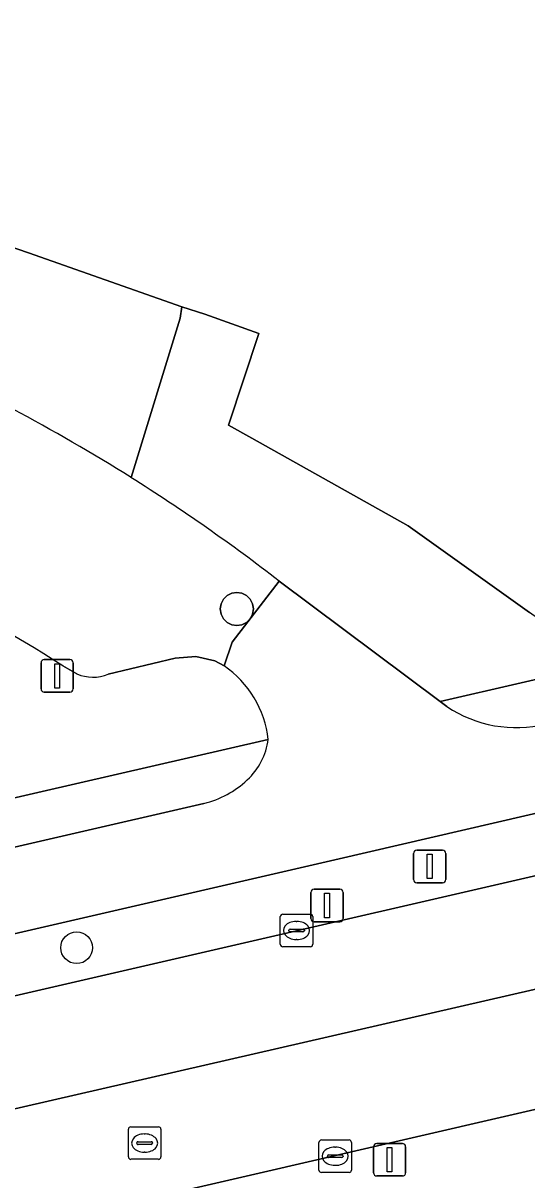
# Model space of a CAD drawing. Extents: x 156412 to 157779, y 382335 to 383768.
# Drawn here: x 156836.44 to 156851.95, y 382962.77 to 382998.36 of the extents above; entities that cross this region are included whole.
import ezdxf

# ---------------------------------------------------------------- set-up
doc = ezdxf.new("R2010")
doc.units = 0
for name, color, linetype in [('IMGEO_Berm_groen', 7, 'Continuous'), ('IMGEO_Boom', 7, 'Continuous'), ('IMGEO_Erf', 7, 'Continuous'), ('IMGEO_Fietspad_gesloten', 7, 'Continuous'), ('IMGEO_Groenvoorziening', 7, 'Continuous'), ('IMGEO_Hek', 7, 'Continuous'), ('IMGEO_Kolk', 7, 'Continuous'), ('IMGEO_Lichtmast', 7, 'Continuous'), ('IMGEO_OVBaan_gesloten', 7, 'Continuous'), ('IMGEO_Rijbaan_lokaal_open', 7, 'Continuous'), ('IMGEO_Rioolput', 7, 'Continuous'), ('IMGEO_Verkeersbordpaal', 7, 'Continuous'), ('IMGEO_Verkeerseiland_open', 7, 'Continuous'), ('IMGEO_Voetpad_open', 7, 'Continuous')]:
    doc.layers.add(name, color=color, linetype=linetype)

msp = doc.modelspace()

# ---------------------------------------------------------------- linework, layer by layer
at = {"layer": 'IMGEO_Berm_groen'}
for points in [[(156938.392, 382994.005), (156846.174, 382972.646), (156813.483, 382965.107), (156808.291, 382963.952)], [(156844.328, 382981.193), (156849.278, 382977.488), (156854.261, 382978.643), (156894.615, 382987.993), (156894.646, 382988), (156895.268, 382988.144), (156897.04, 382989.089), (156909.447, 382991.967), (156909.365, 382992.322), (156909.311, 382992.559), (156896.827, 382989.656), (156894.474, 382988.607), (156894.579, 382988.151), (156854.107, 382978.752), (156852.03, 382980.231), (156848.293, 382982.892), (156843.482, 382985.59)], [(156807.331, 382962.368), (156807.149, 382961.733), (156824.879, 382965.824), (156899.901, 382983.128), (156935.27, 382991.314)], [(156866.3, 382966.448), (156868.596, 382967.016), (156937.256, 382982.846), (156960.658, 382988.242), (156960.264, 382989.881), (156936.873, 382984.481), (156826.1, 382958.91), (156813.512, 382955.995), (156808.809, 382954.906), (156809.882, 382950.12), (156812.439, 382950.746), (156832.008, 382955.231)], [(156843.482, 382985.59), (156842.762, 382985.994), (156843.696, 382988.811), (156842.033, 382989.408), (156841.332, 382989.635), (156841.281, 382989.287), (156839.764, 382984.381)]]:
    msp.add_lwpolyline(points, dxfattribs=at)
msp.add_arc((156808.878, 382935.304), 57.987, 52.31385, 57.81678, dxfattribs=at)
at = {"layer": 'IMGEO_Boom'}
msp.add_circle((156838.09, 382969.913), 0.489, dxfattribs=at)
at = {"layer": 'IMGEO_Erf'}
msp.add_lwpolyline([(156814.706, 383087.712), (156807.776, 383040.4), (156801.072, 383004.344), (156801.376, 383003.864), (156802.875, 383001.499), (156817.203, 382997.295), (156831.49, 382992.215), (156833.636, 382991.047), (156834.154, 382992.153), (156835.921, 382991.534), (156836.604, 382991.294), (156841.332, 382989.635), (156842.033, 382989.408), (156843.696, 382988.811), (156842.762, 382985.994), (156843.482, 382985.59), (156848.293, 382982.892), (156852.03, 382980.231)], dxfattribs=at)
at = {"layer": 'IMGEO_Fietspad_gesloten'}
for points in [[(156808.291, 382963.952), (156813.483, 382965.107), (156846.174, 382972.646), (156938.392, 382994.005)], [(156849.486, 382977.332), (156849.278, 382977.488), (156844.328, 382981.193), (156842.874, 382979.314), (156842.631, 382978.588)], [(156842.01, 382974.354), (156795.232, 382963.573), (156787.319, 382961.747), (156787.276, 382961.74), (156750.276, 382953.189), (156677.395, 382936.335), (156677.258, 382936.285), (156671.471, 382934.925), (156668.966, 382934.417)]]:
    msp.add_lwpolyline(points, dxfattribs=at)
for centre, radius, start, end in [((156840.813, 382975.96), 3.195, 6.5423, 55.333), ((156851.628, 382980.555), 3.87, 236.3857, 283.3832), ((156841.911, 382976.607), 2.096, 313.0543, 352.2485), ((156841.293, 382977.269), 3.002, 283.8151, 313.0375)]:
    msp.add_arc(centre, radius, start, end, dxfattribs=at)
at = {"layer": 'IMGEO_Groenvoorziening'}
for points in [[(156838.1, 382978.336), (156837.667, 382978.59)], [(156842.631, 382978.588), (156842.345, 382978.738), (156841.756, 382978.879), (156841.124, 382978.824), (156839.061, 382978.326)], [(156793.193, 382964.634), (156843.988, 382976.324)]]:
    msp.add_lwpolyline(points, dxfattribs=at)
for centre, radius, start, end in [((156799.127, 382917.055), 72.608, 57.9409, 66.69562), ((156840.813, 382975.96), 3.195, 6.5423, 55.333), ((156838.593, 382979.54), 1.301, 247.7267, 291.0809)]:
    msp.add_arc(centre, radius, start, end, dxfattribs=at)
at = {"layer": 'IMGEO_Hek'}
for points in [[(156836.604, 382991.294), (156841.332, 382989.635)], [(156842.033, 382989.408), (156843.696, 382988.811), (156842.762, 382985.994)], [(156842.762, 382985.994), (156843.482, 382985.59)], [(156843.482, 382985.59), (156848.293, 382982.892), (156852.03, 382980.231)]]:
    msp.add_lwpolyline(points, dxfattribs=at)
at = {"layer": 'IMGEO_Kolk'}
for p, q in [((156844.358, 382970.018), (156844.358, 382970.87)), ((156844.433, 382970.944), (156845.285, 382970.944)), ((156845.359, 382970.87), (156845.359, 382970.018)), ((156844.617, 382970.438), (156844.617, 382970.45)), ((156845.055, 382970.401), (156844.657, 382970.401)), ((156844.66, 382970.487), (156845.058, 382970.487)), ((156844.846, 382970.724), (156844.871, 382970.724)), ((156845.101, 382970.45), (156845.101, 382970.438)), ((156844.869, 382970.164), (156844.844, 382970.164)), ((156845.285, 382969.944), (156844.433, 382969.944)), ((156845.623, 382963.997), (156846.475, 382963.997)), ((156845.548, 382963.071), (156845.548, 382963.923)), ((156846.036, 382963.777), (156846.061, 382963.777)), ((156846.549, 382963.923), (156846.549, 382963.071)), ((156845.807, 382963.491), (156845.807, 382963.503)), ((156846.245, 382963.454), (156845.847, 382963.454)), ((156845.85, 382963.54), (156846.248, 382963.54)), ((156846.291, 382963.503), (156846.291, 382963.491)), ((156846.475, 382962.997), (156845.623, 382962.997)), ((156846.059, 382963.217), (156846.034, 382963.217))]:
    msp.add_line(p, q, dxfattribs=at)
for points in [[(156844.358, 382970.018), (156844.358, 382970.87)], [(156844.433, 382970.944), (156845.285, 382970.944)], [(156845.359, 382970.87), (156845.359, 382970.018)], [(156845.285, 382969.944), (156844.433, 382969.944)], [(156845.623, 382963.997), (156846.475, 382963.997)], [(156845.548, 382963.071), (156845.548, 382963.923)], [(156846.549, 382963.923), (156846.549, 382963.071)], [(156846.475, 382962.997), (156845.623, 382962.997)]]:
    msp.add_lwpolyline(points, dxfattribs=at)
for centre, radius, start, end in [((156844.435, 382970.868), 0.0765, 91.552, 178.448), ((156844.435, 382970.868), 0.0765, 91.552, 178.448), ((156845.283, 382970.868), 0.0765, 1.552, 88.448), ((156845.283, 382970.868), 0.0765, 1.552, 88.448), ((156844.657, 382970.447), 0.0403, 85.8775, 175.7526), ((156844.654, 382970.437), 0.0366, 178.938, 274.7102), ((156845.058, 382970.444), 0.043, 264.8664, 352.4533), ((156845.062, 382970.449), 0.0386, 1.7309, 96.639), ((156844.435, 382970.02), 0.0765, 181.552, 268.448), ((156844.435, 382970.02), 0.0765, 181.552, 268.448), ((156845.283, 382970.02), 0.0765, 271.552, 358.448), ((156845.283, 382970.02), 0.0765, 271.552, 358.448), ((156845.625, 382963.921), 0.0765, 91.552, 178.448), ((156845.625, 382963.921), 0.0765, 91.552, 178.448), ((156846.473, 382963.921), 0.0765, 1.552, 88.448), ((156846.473, 382963.921), 0.0765, 1.552, 88.448), ((156845.847, 382963.5), 0.0403, 85.8775, 175.7526), ((156845.844, 382963.49), 0.0366, 178.938, 274.7102), ((156846.248, 382963.497), 0.043, 264.8664, 352.4533), ((156846.252, 382963.502), 0.0386, 1.7309, 96.639), ((156845.625, 382963.073), 0.0765, 181.552, 268.448), ((156845.625, 382963.073), 0.0765, 181.552, 268.448), ((156846.473, 382963.073), 0.0765, 271.552, 358.448), ((156846.473, 382963.073), 0.0765, 271.552, 358.448)]:
    msp.add_arc(centre, radius, start, end, dxfattribs=at)
for centre, major_axis, ratio, start_param, end_param in [((156844.845, 382970.444), (-0.387, 0.002), 0.722429, 4.712389, 7.853982), ((156844.87, 382970.444), (-0.39, 0.002), 0.717154, 1.570796, 4.712389), ((156846.035, 382963.497), (-0.387, 0.002), 0.722429, 4.712389, 7.853982), ((156846.06, 382963.497), (-0.39, 0.002), 0.717154, 1.570796, 4.712389)]:
    msp.add_ellipse(centre, major_axis=major_axis, ratio=ratio, start_param=start_param, end_param=end_param, dxfattribs=at)
at = {"layer": 'IMGEO_Lichtmast'}
for p, q in [((156836.996, 382977.878), (156836.996, 382978.678)), ((156836.996, 382978.678), (156836.996, 382977.878)), ((156837.096, 382978.778), (156837.886, 382978.778)), ((156837.886, 382978.778), (156837.096, 382978.778)), ((156837.986, 382978.678), (156837.986, 382977.878)), ((156837.986, 382977.878), (156837.986, 382978.678)), ((156837.886, 382977.778), (156837.096, 382977.778)), ((156837.096, 382977.778), (156837.886, 382977.778)), ((156845.3, 382970.812), (156845.3, 382971.612)), ((156845.3, 382971.612), (156845.3, 382970.812)), ((156845.4, 382971.712), (156846.19, 382971.712)), ((156846.19, 382971.712), (156845.4, 382971.712)), ((156846.29, 382971.612), (156846.29, 382970.812)), ((156846.29, 382970.812), (156846.29, 382971.612)), ((156846.19, 382970.712), (156845.4, 382970.712)), ((156845.4, 382970.712), (156846.19, 382970.712)), ((156847.226, 382962.99), (156847.226, 382963.79)), ((156847.226, 382963.79), (156847.226, 382962.99)), ((156847.326, 382963.89), (156848.116, 382963.89)), ((156848.116, 382963.89), (156847.326, 382963.89)), ((156848.216, 382963.79), (156848.216, 382962.99)), ((156848.216, 382962.99), (156848.216, 382963.79)), ((156848.116, 382962.89), (156847.326, 382962.89)), ((156847.326, 382962.89), (156848.116, 382962.89))]:
    msp.add_line(p, q, dxfattribs=at)
for points in [[(156837.416, 382978.653), (156837.566, 382978.653), (156837.566, 382977.903), (156837.416, 382977.903), (156837.416, 382978.653)], [(156845.72, 382971.587), (156845.87, 382971.587), (156845.87, 382970.837), (156845.72, 382970.837), (156845.72, 382971.587)], [(156847.646, 382963.765), (156847.796, 382963.765), (156847.796, 382963.015), (156847.646, 382963.015), (156847.646, 382963.765)]]:
    msp.add_lwpolyline(points, dxfattribs=at)
for centre, start, end in [((156837.096, 382978.678), 90, 180), ((156837.096, 382978.678), 90, 180), ((156837.886, 382978.678), 0, 90), ((156837.886, 382978.678), 360, 90), ((156837.096, 382977.878), 180, 270), ((156837.096, 382977.878), 180, 270), ((156837.886, 382977.878), 270, 0), ((156837.886, 382977.878), 270, 0), ((156845.4, 382971.612), 90, 180), ((156845.4, 382971.612), 90, 180), ((156846.19, 382971.612), 0, 90), ((156846.19, 382971.612), 360, 90), ((156845.4, 382970.812), 180, 270), ((156845.4, 382970.812), 180, 270), ((156846.19, 382970.812), 270, 0), ((156846.19, 382970.812), 270, 0), ((156847.326, 382963.79), 90, 180), ((156847.326, 382963.79), 90, 180), ((156848.116, 382963.79), 0, 90), ((156848.116, 382963.79), 360, 90), ((156847.326, 382962.99), 180, 270), ((156847.326, 382962.99), 180, 270), ((156848.116, 382962.99), 270, 0), ((156848.116, 382962.99), 270, 0)]:
    msp.add_arc(centre, 0.1, start, end, dxfattribs=at)
at = {"layer": 'IMGEO_OVBaan_gesloten'}
for points in [[(156936.072, 382987.898), (156935.27, 382991.314), (156899.901, 382983.128), (156824.879, 382965.824), (156807.149, 382961.733), (156807.945, 382958.46), (156830.993, 382963.761)], [(156936.873, 382984.481), (156936.072, 382987.898), (156830.993, 382963.761), (156807.945, 382958.46), (156808.809, 382954.906), (156813.512, 382955.995), (156826.1, 382958.91)]]:
    msp.add_lwpolyline(points, close=True, dxfattribs=at)
at = {"layer": 'IMGEO_Rijbaan_lokaal_open'}
for points in [[(156839.061, 382978.326), (156841.124, 382978.824), (156841.756, 382978.879), (156842.345, 382978.738), (156842.631, 382978.588), (156842.874, 382979.314), (156844.328, 382981.193)], [(156837.667, 382978.59), (156838.1, 382978.336)]]:
    msp.add_lwpolyline(points, dxfattribs=at)
msp.add_lwpolyline([(156842.609, 382980.038), (156842.537, 382980.18), (156842.512, 382980.338), (156842.537, 382980.495), (156842.609, 382980.637), (156842.722, 382980.75), (156842.864, 382980.822), (156843.021, 382980.847), (156843.179, 382980.822), (156843.321, 382980.75), (156843.433, 382980.637), (156843.506, 382980.495), (156843.531, 382980.338), (156843.506, 382980.18), (156843.433, 382980.038), (156843.321, 382979.925), (156843.179, 382979.853), (156843.021, 382979.828), (156842.864, 382979.853), (156842.722, 382979.925)], close=True, dxfattribs=at)
for centre, radius, start, end in [((156808.633, 382934.864), 58.49, 57.84313, 66.10864), ((156808.878, 382935.304), 57.987, 52.31385, 57.81678), ((156799.127, 382917.055), 72.608, 57.9409, 66.69562), ((156838.593, 382979.54), 1.301, 247.7267, 291.0809)]:
    msp.add_arc(centre, radius, start, end, dxfattribs=at)
at = {"layer": 'IMGEO_Rioolput'}
for p, q in [((156839.758, 382964.402), (156840.61, 382964.402)), ((156839.683, 382963.476), (156839.683, 382964.328)), ((156840.171, 382964.182), (156840.196, 382964.182)), ((156840.684, 382964.328), (156840.684, 382963.476)), ((156839.942, 382963.896), (156839.942, 382963.908)), ((156840.38, 382963.859), (156839.982, 382963.859)), ((156839.985, 382963.945), (156840.383, 382963.945)), ((156840.426, 382963.908), (156840.426, 382963.896)), ((156840.61, 382963.402), (156839.758, 382963.402)), ((156840.194, 382963.622), (156840.169, 382963.622))]:
    msp.add_line(p, q, dxfattribs=at)
for points in [[(156839.758, 382964.402), (156840.61, 382964.402)], [(156839.683, 382963.476), (156839.683, 382964.328)], [(156840.684, 382964.328), (156840.684, 382963.476)], [(156840.61, 382963.402), (156839.758, 382963.402)]]:
    msp.add_lwpolyline(points, dxfattribs=at)
for centre, radius, start, end in [((156839.76, 382964.326), 0.0765, 91.552, 178.448), ((156839.76, 382964.326), 0.0765, 91.552, 178.448), ((156840.608, 382964.326), 0.0765, 1.552, 88.448), ((156840.608, 382964.326), 0.0765, 1.552, 88.448), ((156839.982, 382963.905), 0.0403, 85.8775, 175.7526), ((156839.979, 382963.895), 0.0366, 178.938, 274.7102), ((156840.383, 382963.902), 0.043, 264.8664, 352.4533), ((156840.387, 382963.907), 0.0386, 1.7309, 96.639), ((156839.76, 382963.478), 0.0765, 181.552, 268.448), ((156839.76, 382963.478), 0.0765, 181.552, 268.448), ((156840.608, 382963.478), 0.0765, 271.552, 358.448), ((156840.608, 382963.478), 0.0765, 271.552, 358.448)]:
    msp.add_arc(centre, radius, start, end, dxfattribs=at)
for centre, major_axis, ratio, start_param, end_param in [((156840.17, 382963.902), (-0.387, 0.002), 0.722429, 4.712389, 7.853982), ((156840.195, 382963.902), (-0.39, 0.002), 0.717154, 1.570796, 4.712389)]:
    msp.add_ellipse(centre, major_axis=major_axis, ratio=ratio, start_param=start_param, end_param=end_param, dxfattribs=at)
at = {"layer": 'IMGEO_Verkeersbordpaal'}
for p, q in [((156848.56, 382972.915), (156849.35, 382972.915)), ((156849.35, 382972.915), (156848.56, 382972.915)), ((156848.46, 382972.015), (156848.46, 382972.815)), ((156848.46, 382972.815), (156848.46, 382972.015)), ((156849.45, 382972.815), (156849.45, 382972.015)), ((156849.45, 382972.015), (156849.45, 382972.815)), ((156849.35, 382971.915), (156848.56, 382971.915)), ((156848.56, 382971.915), (156849.35, 382971.915))]:
    msp.add_line(p, q, dxfattribs=at)
msp.add_lwpolyline([(156848.88, 382972.79), (156849.03, 382972.79), (156849.03, 382972.04), (156848.88, 382972.04), (156848.88, 382972.79)], dxfattribs=at)
for centre, start, end in [((156848.56, 382972.815), 90, 180), ((156848.56, 382972.815), 90, 180), ((156849.35, 382972.815), 0, 90), ((156849.35, 382972.815), 360, 90), ((156848.56, 382972.015), 180, 270), ((156848.56, 382972.015), 180, 270), ((156849.35, 382972.015), 270, 0), ((156849.35, 382972.015), 270, 0)]:
    msp.add_arc(centre, 0.1, start, end, dxfattribs=at)
at = {"layer": 'IMGEO_Verkeerseiland_open'}
msp.add_lwpolyline([(156843.021, 382979.828), (156843.179, 382979.853), (156843.321, 382979.925), (156843.433, 382980.038), (156843.506, 382980.18), (156843.531, 382980.338), (156843.506, 382980.495), (156843.433, 382980.637), (156843.321, 382980.75), (156843.179, 382980.822), (156843.021, 382980.847), (156842.864, 382980.822), (156842.722, 382980.75), (156842.609, 382980.637), (156842.537, 382980.495), (156842.512, 382980.338), (156842.537, 382980.18), (156842.609, 382980.038), (156842.722, 382979.925), (156842.864, 382979.853)], close=True, dxfattribs=at)
at = {"layer": 'IMGEO_Voetpad_open'}
for points in [[(156909.593, 382991.983), (156909.447, 382991.967), (156897.04, 382989.089), (156895.268, 382988.144), (156894.646, 382988), (156894.615, 382987.993), (156854.261, 382978.643), (156849.278, 382977.488), (156849.486, 382977.332)], [(156839.764, 382984.381), (156841.281, 382989.287), (156841.332, 382989.635), (156836.604, 382991.294), (156835.921, 382991.534), (156835.911, 382991.147), (156835.288, 382989.354)], [(156843.988, 382976.324), (156793.193, 382964.634)], [(156795.232, 382963.573), (156842.01, 382974.354)]]:
    msp.add_lwpolyline(points, dxfattribs=at)
for centre, radius, start, end in [((156808.633, 382934.864), 58.49, 57.84313, 66.10864), ((156851.628, 382980.555), 3.87, 236.3857, 283.3832), ((156841.911, 382976.607), 2.096, 313.0543, 352.2485), ((156841.293, 382977.269), 3.002, 283.8151, 313.0375)]:
    msp.add_arc(centre, radius, start, end, dxfattribs=at)

doc.saveas('drawing.dxf')
